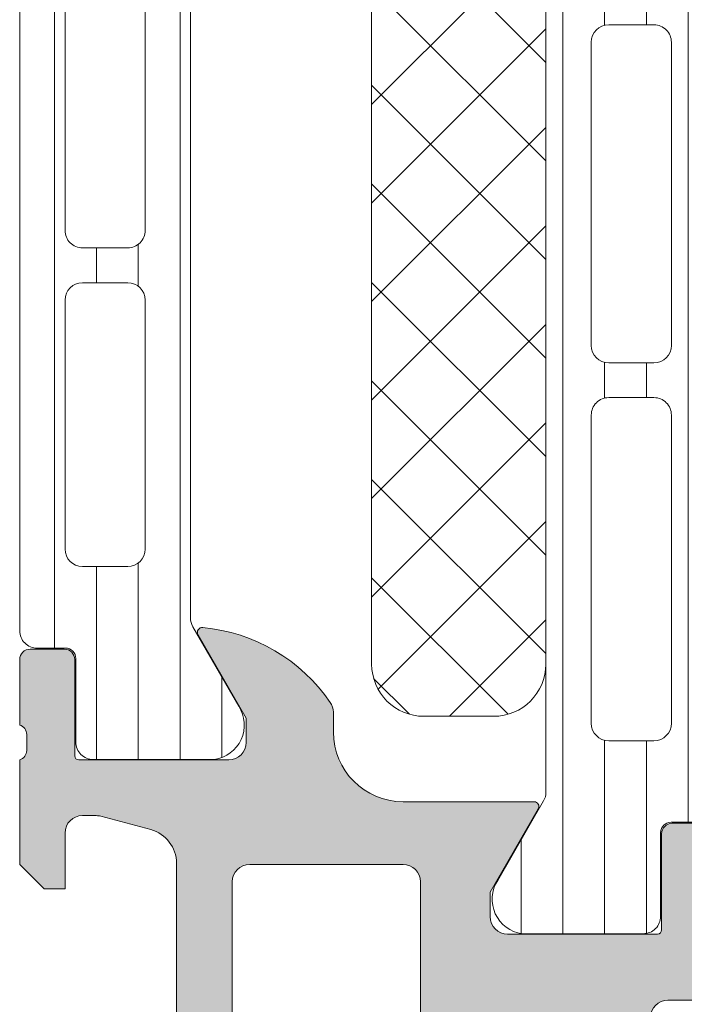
# Model space of a CAD drawing. Header units: millimetres. Extents: x 144573 to 336993, y 74252 to 247042.
# Tile 454 of 656: x 210326 to 210346, y 174638 to 174666. Entities that reach past the tile are written whole.
import ezdxf

# ---------------------------------------------------------------- set-up
doc = ezdxf.new("R2010")
doc.units = ezdxf.units.MM
doc.layers.add('FASÁDA DETAILNÍ', color=255, linetype='Continuous', lineweight=0)
doc.layers.add('NOVA', color=255, linetype='Continuous', lineweight=0)

# ---------------------------------------------------------------- blocks, each defined once
blk = doc.blocks.new('A$C69D17D4D')
at = {"layer": 'FASÁDA DETAILNÍ'}
h = blk.add_hatch(dxfattribs=at)
h.set_pattern_fill('_USER', color=256, scale=1.2, angle=90, style=0, pattern_type=0)
h.set_pattern_definition([(90, (-12818.50012075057, 1273.681939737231), (-1.2, 7.347638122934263e-17), [])])
edge = h.paths.add_edge_path()
edge.add_line((-12813.53310896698, 1277.506049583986), (-12812.21463925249, 1275.222392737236))
edge.add_arc((-12813.05589190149, 1274.681757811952), 0.9999960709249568, -81.81839194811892, 32.72701609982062, ccw=False)
edge.add_line((-12812.91358125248, 1273.69193973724), (-12816.39012275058, 1273.69193973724))
edge.add_arc((-12816.3901253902, 1274.191935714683), 0.4999959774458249, 179.9996975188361, 270.0003024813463, ccw=False)
edge.add_line((-12816.89012136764, 1274.191938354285), (-12816.88978941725, 1276.591936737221))
edge.add_arc((-12817.18978941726, 1276.591936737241), 0.2999999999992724, 359.9999999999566, 450)
edge.add_line((-12817.18978941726, 1276.891936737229), (-12818.00012075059, 1276.891936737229))
edge.add_arc((-12818.00012342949, 1277.391934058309), 0.4999973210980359, 179.9996930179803, 270.0003069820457, ccw=False)
edge.add_line((-12818.50012075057, 1277.391936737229), (-12818.50012075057, 1307.474411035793))
edge.add_arc((-12818.00012342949, 1307.474413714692), 0.4999973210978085, 89.99969301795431, 180.0003069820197, ccw=False)
edge.add_line((-12818.00012075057, 1307.974411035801), (-12817.18978941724, 1307.974411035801))
edge.add_arc((-12817.18978941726, 1308.274411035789), 0.2999999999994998, 270, 360.0000000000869)
edge.add_line((-12816.88978941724, 1308.274411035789), (-12816.89012136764, 1310.674409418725))
edge.add_arc((-12816.3901253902, 1310.674412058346), 0.4999959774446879, 89.9996975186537, 180.0003024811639, ccw=False)
edge.add_line((-12816.3901227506, 1311.174408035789), (-12812.9135812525, 1311.174408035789))
edge.add_arc((-12813.05589190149, 1310.184589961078), 0.9999960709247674, -32.72701609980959, 81.81839194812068, ccw=False)
edge.add_line((-12812.21463925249, 1309.643955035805), (-12813.53310896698, 1307.360298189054))
edge.add_arc((-12813.10009625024, 1307.110298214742), 0.5000000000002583, 150.0000034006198, 179.9999400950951)
edge.add_line((-12813.60009625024, 1307.110298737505), (-12813.60009625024, 1277.756049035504))
edge.add_arc((-12813.10009625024, 1277.756049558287), 0.5000000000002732, 180.0000599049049, 209.9999965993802)
edge = h.paths.add_edge_path(flags=16)
edge.add_line((-12814.90010701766, 1298.082766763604), (-12814.90012227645, 1305.232791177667))
edge.add_arc((-12815.40016583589, 1305.232747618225), 0.500043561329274, 0.004991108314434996, 89.9950088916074)
edge.add_line((-12815.40012227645, 1305.732791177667), (-12816.70013105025, 1305.732791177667))
edge.add_arc((-12816.70010346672, 1305.232778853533), 0.5000123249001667, 90.00316076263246, 179.9985877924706)
edge.add_line((-12817.20011579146, 1305.232791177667), (-12817.20011579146, 1298.082766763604))
edge.add_arc((-12816.70007223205, 1298.082810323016), 0.500043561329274, 180.0049911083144, 269.9950088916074)
edge.add_line((-12816.70011579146, 1297.582766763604), (-12815.40010701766, 1297.582766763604))
edge.add_arc((-12815.4001505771, 1298.082810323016), 0.5000435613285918, 270.0049911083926, 359.9950088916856)
edge = h.paths.add_edge_path(flags=16)
edge.add_line((-12814.90010701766, 1279.732767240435), (-12814.90010701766, 1286.882793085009))
edge.add_arc((-12815.4001505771, 1286.882749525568), 0.500043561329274, 0.004991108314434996, 89.9950088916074)
edge.add_line((-12815.40010701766, 1287.382793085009), (-12816.70011579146, 1287.382793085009))
edge.add_arc((-12816.70007223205, 1286.882749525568), 0.5000435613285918, 90.0049911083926, 179.9950088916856)
edge.add_line((-12817.20011579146, 1286.882793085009), (-12817.20011579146, 1279.732767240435))
edge.add_arc((-12816.70007223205, 1279.732810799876), 0.500043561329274, 180.0049911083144, 269.9950088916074)
edge.add_line((-12816.70011579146, 1279.232767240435), (-12815.40010701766, 1279.232767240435))
edge.add_arc((-12815.4001505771, 1279.732810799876), 0.5000435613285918, 270.0049911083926, 359.9950088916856)
edge = h.paths.add_edge_path(flags=16)
edge.add_line((-12814.90010701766, 1288.882793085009), (-12814.90010701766, 1296.082766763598))
edge.add_arc((-12815.40005624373, 1296.082817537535), 0.4999492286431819, 359.9941811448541, 450.0058188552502)
edge.add_line((-12815.40010701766, 1296.582766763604), (-12816.70011579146, 1296.582766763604))
edge.add_arc((-12816.70016656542, 1296.082817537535), 0.4999492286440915, 89.99418114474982, 180.0058188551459)
edge.add_line((-12817.20011579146, 1296.082766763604), (-12817.20011579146, 1288.882793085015))
edge.add_arc((-12816.70016656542, 1288.882742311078), 0.4999492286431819, 179.9941811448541, 270.0058188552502)
edge.add_line((-12816.70011579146, 1288.382793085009), (-12815.40010701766, 1288.382793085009))
edge.add_arc((-12815.40005624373, 1288.882742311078), 0.4999492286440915, 269.9941811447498, 360.005818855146)
h = blk.add_hatch(dxfattribs=at)
h.set_pattern_fill('LINIE', color=256, scale=1.2, angle=90, style=0)
h.set_pattern_definition([(90, (19.28296211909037, -0.6246130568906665), (-1.2, 7.347638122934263e-17), [])])
edge = h.paths.add_edge_path()
edge.add_arc((-12799.80931041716, 1271.592023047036), 0.2999999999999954, 90.00207529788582, 180.0020752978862, ccw=False)
edge.add_line((-12799.80932128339, 1271.89202304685), (-12798.99898995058, 1271.892051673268))
edge.add_arc((-12798.99900538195, 1272.392048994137), 0.4999973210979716, 270.0017683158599, 360.0023822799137)
edge.add_line((-12798.49900806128, 1272.392069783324), (-12798.49768751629, 1273.233142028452))
edge.add_arc((-12798.29768751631, 1273.233142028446), 0.1999999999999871, 90.00000000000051, 180.0000000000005, ccw=False)
edge.add_line((-12798.29768751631, 1273.433142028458), (-12794.19768751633, 1273.433142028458))
edge.add_arc((-12794.19768751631, 1273.933142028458), 0.5000000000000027, 269.9999999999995, 359.9999999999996)
edge.add_line((-12793.69768751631, 1273.933142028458), (-12793.69768751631, 1274.763891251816))
edge.add_arc((-12794.69768751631, 1274.763891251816), 0.9999999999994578, 360.0000000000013, 434.9999999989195)
edge.add_line((-12794.43886847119, 1275.7298170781), (-12795.19768751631, 1275.933142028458))
edge.add_line((-12795.19768751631, 1275.933142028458), (-12795.19768751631, 1274.933142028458))
edge.add_line((-12795.19768751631, 1274.933142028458), (-12797.4976875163, 1274.933142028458))
edge.add_arc((-12797.49597827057, 1275.937268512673), 1.004127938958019, 180.2340877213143, 269.9024699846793, ccw=False)
edge.add_line((-12798.50009782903, 1275.933166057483), (-12798.50009782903, 1278.933044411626))
edge.add_arc((-12797.49597848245, 1278.929016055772), 1.004127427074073, 450.09751797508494, 539.7701403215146, ccw=False)
edge.add_line((-12797.4976875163, 1279.933142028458), (-12795.19768751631, 1279.933142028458))
edge.add_line((-12795.19768751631, 1279.933142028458), (-12795.19768751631, 1278.933142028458))
edge.add_line((-12795.19768751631, 1278.933142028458), (-12794.43886847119, 1279.136466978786))
edge.add_arc((-12794.69768751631, 1280.102392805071), 1.000000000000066, 285.0000000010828, 359.9999999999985)
edge.add_line((-12793.69768751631, 1280.102392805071), (-12793.69768751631, 1280.933142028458))
edge.add_arc((-12794.19768751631, 1280.933142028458), 0.4999999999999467, 360, 450)
edge.add_line((-12794.19768751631, 1281.433142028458), (-12798.2976875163, 1281.433142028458))
edge.add_arc((-12798.2959589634, 1281.637315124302), 0.2041804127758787, 181.1558689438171, 269.5149389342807, ccw=False)
edge.add_line((-12798.50009782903, 1281.633196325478), (-12798.50012075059, 1307.47456313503))
edge.add_arc((-12799.00011807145, 1307.474547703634), 0.4999973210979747, 360.0017683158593, 450.0023822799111)
edge.add_line((-12799.00013886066, 1307.974545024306), (-12799.81047019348, 1307.974516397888))
edge.add_arc((-12799.81048105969, 1308.27451639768), 0.299999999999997, 180.0020752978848, 270.0020752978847, ccw=False)
edge.add_line((-12800.1104810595, 1308.274505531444), (-12800.11023603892, 1310.67450392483))
edge.add_arc((-12800.61023201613, 1310.674488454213), 0.499995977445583, 360.0017728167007, 450.0023777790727)
edge.add_line((-12800.610252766, 1311.17448443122), (-12804.0867942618, 1311.174357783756))
edge.add_arc((-12803.94444776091, 1310.184544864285), 0.99999607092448, 458.1836833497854, 572.7290913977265)
edge.add_line((-12804.78568082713, 1309.643879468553), (-12803.46712839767, 1307.360270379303))
edge.add_arc((-12803.90013205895, 1307.110254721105), 0.5000000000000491, 360.00213520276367, 390.00207189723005, ccw=False)
edge.add_line((-12803.40013205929, 1307.11027335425), (-12803.39904574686, 1272.756004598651))
edge.add_arc((-12803.89904574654, 1272.755987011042), 0.5000000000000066, 330.0020786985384, 360.0020153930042, ccw=False)
edge.add_line((-12803.46602397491, 1272.506002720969), (-12804.78441097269, 1270.222298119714))
edge.add_arc((-12803.94313874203, 1269.681693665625), 0.9999960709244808, 507.2750591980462, 621.8204672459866)
edge.add_line((-12804.08541353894, 1268.691870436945), (-12800.60887204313, 1268.69199708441))
edge.add_arc((-12800.60888751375, 1269.191993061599), 0.4999959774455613, 270.0017728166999, 360.0023777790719)
edge.add_line((-12800.10889153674, 1269.192013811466), (-12800.10931041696, 1271.592012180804))
edge = h.paths.add_edge_path(flags=16)
edge.add_line((-12800.29958602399, 1295.783135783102), (-12801.5995801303, 1295.783135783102))
edge.add_arc((-12801.59958376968, 1296.283132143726), 0.4999963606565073, 179.9995829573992, 270.0004170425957, ccw=False)
edge.add_line((-12802.09958013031, 1296.283135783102), (-12802.09958013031, 1305.133129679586))
edge.add_arc((-12801.59958376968, 1305.133133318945), 0.4999963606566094, 89.99958295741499, 180.0004170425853, ccw=False)
edge.add_line((-12801.59958013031, 1305.633129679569), (-12800.29958602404, 1305.633129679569))
edge.add_arc((-12800.29956945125, 1305.133129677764), 0.5000000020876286, 360.0000002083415, 450.0018991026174, ccw=False)
edge.add_line((-12799.79956944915, 1305.133129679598), (-12799.79956944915, 1296.283135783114))
edge.add_arc((-12800.29956945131, 1296.283135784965), 0.5000000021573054, 269.99810091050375, 359.99999978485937, ccw=False)
edge = h.paths.add_edge_path(flags=16)
edge.add_arc((-12800.29956944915, 1285.583129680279), 0.4999999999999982, 269.9999999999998, 360.000000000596, ccw=False)
edge.add_line((-12800.29956944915, 1285.083129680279), (-12801.59958013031, 1285.083129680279))
edge.add_arc((-12801.59958013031, 1285.583129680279), 0.4999999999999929, 179.9999999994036, 269.99999999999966, ccw=False)
edge.add_line((-12802.09958013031, 1285.583129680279), (-12802.09958013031, 1294.283135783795))
edge.add_arc((-12801.59958013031, 1294.2831357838), 0.5000000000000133, 450.0000000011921, 539.9999999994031, ccw=False)
edge.add_line((-12801.59958013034, 1294.7831357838), (-12800.29956944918, 1294.7831357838))
edge.add_arc((-12800.29956944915, 1294.2831357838), 0.5000000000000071, 360.00000000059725, 450.0000000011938, ccw=False)
edge.add_line((-12799.79956944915, 1294.2831357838), (-12799.79956944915, 1285.583129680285))
edge = h.paths.add_edge_path(flags=16)
edge.add_arc((-12801.59958376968, 1283.583133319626), 0.4999963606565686, 89.99958295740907, 180.0004170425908, ccw=False)
edge.add_line((-12801.59958013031, 1284.083129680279), (-12800.29958602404, 1284.083129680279))
edge.add_arc((-12800.29956945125, 1283.583129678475), 0.5000000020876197, 360.00000020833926, 450.0018991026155, ccw=False)
edge.add_line((-12799.79956944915, 1283.583129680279), (-12799.79956944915, 1274.733120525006))
edge.add_arc((-12800.29955419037, 1274.733120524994), 0.4999847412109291, 269.99999999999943, 360.00000000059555, ccw=False)
edge.add_line((-12800.29955419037, 1274.233135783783), (-12801.59956487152, 1274.233135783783))
edge.add_arc((-12801.59956487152, 1274.733151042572), 0.5000152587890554, 179.9999999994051, 270.0000000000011, ccw=False)
edge.add_line((-12802.09958013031, 1274.733151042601), (-12802.09958013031, 1283.583129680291))
h = blk.add_hatch(dxfattribs=at)
h.set_pattern_fill('NETZ', color=256, scale=2, angle=-45.00000000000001, style=0)
h.set_pattern_definition([(315, (-12803.40085554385, 1289.933016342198), (1.414213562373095, 1.414213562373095), []), (44.99999999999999, (-12803.40085554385, 1289.933016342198), (-1.414213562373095, 1.414213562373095), [])])
h.paths.add_polyline_path([(-12808.40085554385, 1276.433016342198, 0.4142135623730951), (-12806.90085554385, 1274.933016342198), (-12804.90085554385, 1274.933016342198, 0.4142135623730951), (-12803.40085554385, 1276.433016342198), (-12803.40085554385, 1303.433016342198, 0.4142135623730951), (-12804.90085554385, 1304.933016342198), (-12806.90085554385, 1304.933016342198, 0.4142135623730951), (-12808.40085554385, 1303.433016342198)])
h = blk.add_hatch(color=256, dxfattribs=at)
edge = h.paths.add_edge_path()
edge.add_arc((-12753.5001882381, 1256.682007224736), 0.5000674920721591, 270.007732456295, 359.9922675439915)
edge.add_line((-12753.00012075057, 1256.681939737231), (-12753.00012075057, 1260.68193973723))
edge.add_arc((-12753.5001882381, 1260.681872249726), 0.5000674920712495, 0.007732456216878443, 89.99226754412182)
edge.add_line((-12753.5001207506, 1261.181939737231), (-12754.80016957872, 1261.181939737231))
edge.add_arc((-12754.80013267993, 1260.681902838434), 0.5000369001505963, 90.00422797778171, 179.9957720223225)
edge.add_line((-12755.3001695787, 1260.681939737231), (-12755.3001695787, 1260.181939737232))
edge.add_line((-12755.3001695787, 1260.181939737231), (-12754.3001695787, 1260.181939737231))
edge.add_line((-12754.3001695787, 1260.181939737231), (-12754.3001695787, 1258.681939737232))
edge.add_arc((-12755.30013260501, 1258.68190276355), 0.9999630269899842, -90.00211851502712, 0.002118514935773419, ccw=False)
edge.add_line((-12755.30016957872, 1257.681939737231), (-12759.30016957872, 1257.681939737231))
edge.add_arc((-12759.30009270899, 1258.682016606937), 1.00007687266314, 180.0044039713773, 269.9955960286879, ccw=False)
edge.add_line((-12760.3001695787, 1258.681939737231), (-12760.3001695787, 1260.181939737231))
edge.add_line((-12760.3001695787, 1260.181939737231), (-12759.3001695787, 1260.181939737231))
edge.add_line((-12759.3001695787, 1260.181939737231), (-12759.3001695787, 1260.681939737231))
edge.add_arc((-12759.8001121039, 1260.681997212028), 0.499942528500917, 359.9934131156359, 450.0065868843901)
edge.add_line((-12759.8001695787, 1261.181939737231), (-12762.60015737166, 1261.181939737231))
edge.add_arc((-12762.60015737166, 1260.681939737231), 0.5000000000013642, 90, 179.9999999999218)
edge.add_line((-12763.10015737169, 1260.681939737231), (-12763.10015737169, 1260.481939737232))
edge.add_arc((-12762.60015737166, 1260.481939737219), 0.5, 180, 270)
edge.add_line((-12762.60015737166, 1259.981939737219), (-12762.10015737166, 1259.981939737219))
edge.add_arc((-12762.10019247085, 1259.481904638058), 0.5000351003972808, 0.0040217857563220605, 89.99597821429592, ccw=False)
edge.add_line((-12761.60015737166, 1259.481939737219), (-12761.60015737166, 1258.681936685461))
edge.add_arc((-12762.10017393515, 1258.681953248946), 0.5000165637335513, 270.00189796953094, 359.99810203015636, ccw=False)
edge.add_line((-12762.10015737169, 1258.181936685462), (-12793.40015126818, 1258.181936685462))
edge.add_line((-12793.40015126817, 1258.181936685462), (-12799.43860888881, 1258.614333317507))
edge.add_arc((-12799.40015282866, 1259.613553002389), 0.9999594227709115, 180.0000000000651, 267.7959971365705, ccw=False)
edge.add_line((-12800.40011225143, 1259.613553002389), (-12800.40011225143, 1266.282005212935))
edge.add_arc((-12799.90011225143, 1266.282005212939), 0.5, 90, 180.0000000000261, ccw=False)
edge.add_line((-12799.90011225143, 1266.782005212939), (-12799.00011225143, 1266.782005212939))
edge.add_arc((-12799.00011225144, 1267.282005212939), 0.5000000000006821, 269.9999999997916, 359.9999999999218)
edge.add_line((-12798.50011225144, 1267.282005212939), (-12798.50011225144, 1268.682006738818))
edge.add_arc((-12798.4212758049, 1268.949527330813), 0.2788950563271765, 178.8354106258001, 253.5801235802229, ccw=False)
edge.add_line((-12798.70011325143, 1268.955195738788), (-12798.70011325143, 1269.408789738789))
edge.add_arc((-12798.4212451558, 1269.414450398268), 0.2789255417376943, 106.42459455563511, 181.1628700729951, ccw=False)
edge.add_line((-12798.50011225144, 1269.681993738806), (-12798.50011225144, 1271.562004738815))
edge.add_arc((-12798.80011225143, 1271.562004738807), 0.2999999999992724, 359.9999999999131, 450)
edge.add_line((-12798.80011225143, 1271.862004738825), (-12799.78008657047, 1271.862004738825))
edge.add_arc((-12799.78008657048, 1271.562004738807), 0.3000000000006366, 90, 179.9999999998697)
edge.add_line((-12800.08008657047, 1271.562004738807), (-12800.08008657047, 1268.802006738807))
edge.add_arc((-12800.20008657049, 1268.802006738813), 0.1199999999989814, -90, 3.257127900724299e-10, ccw=False)
edge.add_line((-12800.20008657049, 1268.682006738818), (-12804.50011225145, 1268.682006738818))
edge.add_arc((-12804.50011225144, 1269.182006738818), 0.5, 180, 270, ccw=False)
edge.add_line((-12805.00011225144, 1269.182006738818), (-12805.00011225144, 1269.882006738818))
edge.add_line((-12805.00011225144, 1269.882006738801), (-12803.61861679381, 1272.274827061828))
edge.add_arc((-12803.73823203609, 1272.343886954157), 0.1381197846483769, 330.000000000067, 450)
edge.add_line((-12803.73823203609, 1272.482006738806), (-12807.50011225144, 1272.482006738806))
edge.add_arc((-12807.50011225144, 1274.482006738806), 1.999999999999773, 180.0000000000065, 270, ccw=False)
edge.add_line((-12809.50011225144, 1274.482006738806), (-12809.50011225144, 1275.050002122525))
edge.add_arc((-12810.00011225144, 1275.050002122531), 0.500000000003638, 2.34495935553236e-10, 34.4790717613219)
edge.add_arc((-12813.70961085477, 1272.502528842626), 4.999999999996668, 34.47907176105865, 84.65077199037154)
edge.add_arc((-12813.26199246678, 1277.343880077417), 0.1381197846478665, 82.29756250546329, 209.999999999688)
edge.add_line((-12813.38160770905, 1277.274820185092), (-12812.00011225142, 1274.881999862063))
edge.add_line((-12812.00011225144, 1274.88199986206), (-12812.00011225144, 1274.181999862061))
edge.add_arc((-12812.50011225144, 1274.181999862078), 0.5, -90, 0, ccw=False)
edge.add_line((-12812.50011225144, 1273.681999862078), (-12816.8001379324, 1273.681999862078))
edge.add_arc((-12816.80013793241, 1273.801999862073), 0.1199999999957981, 179.9999999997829, 270, ccw=False)
edge.add_line((-12816.92013793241, 1273.801999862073), (-12816.92013793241, 1276.561997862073))
edge.add_arc((-12817.2201379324, 1276.561997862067), 0.3000000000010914, 1.302755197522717e-10, 90)
edge.add_line((-12817.2201379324, 1276.861997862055), (-12818.20011225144, 1276.861997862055))
edge.add_arc((-12818.20011225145, 1276.561997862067), 0.2999999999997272, 90, 180.0000000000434)
edge.add_line((-12818.50011225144, 1276.561997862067), (-12818.50011225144, 1274.681986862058))
edge.add_arc((-12818.57897934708, 1274.414443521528), 0.2789255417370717, -1.1628700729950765, 73.57540544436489, ccw=False)
edge.add_line((-12818.30011125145, 1274.408782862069), (-12818.30011125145, 1273.955188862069))
edge.add_arc((-12818.57894869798, 1273.949520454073), 0.2788950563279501, -73.5801235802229, 1.1645893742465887, ccw=False)
edge.add_line((-12818.50011225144, 1273.681999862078), (-12818.50011225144, 1270.681941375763))
edge.add_line((-12818.50011225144, 1270.681941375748), (-12817.800039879, 1269.981838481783))
edge.add_line((-12817.80003987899, 1269.981838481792), (-12817.20003377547, 1269.981838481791))
edge.add_line((-12817.20003377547, 1269.981838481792), (-12817.20003377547, 1271.581844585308))
edge.add_arc((-12816.70002432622, 1271.581835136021), 0.5000094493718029, 90.00108278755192, 179.998917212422, ccw=False)
edge.add_line((-12816.70003377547, 1272.081844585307), (-12816.30460569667, 1272.081844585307))
edge.add_arc((-12816.3046056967, 1271.581844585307), 0.4999999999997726, 75.0000000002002, 90.00000000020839, ccw=False)
edge.add_line((-12816.17519617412, 1272.064807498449), (-12814.74130941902, 1271.680598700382))
edge.add_arc((-12815.00012846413, 1270.714672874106), 1.000000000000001, -2.609112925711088e-11, 75.00000000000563, ccw=False)
edge.add_line((-12814.00012846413, 1270.714672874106), (-12814.00012846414, 1264.981850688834))
edge.add_line((-12814.00012846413, 1264.981850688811), (-12817.20003377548, 1264.981850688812))
edge.add_line((-12817.20003377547, 1264.981850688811), (-12817.20003377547, 1265.78183848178))
edge.add_line((-12817.20003377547, 1265.78183848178), (-12817.80003987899, 1265.781838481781))
edge.add_line((-12817.80003987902, 1265.78183848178), (-12818.50002156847, 1264.569405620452))
edge.add_line((-12818.50002156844, 1264.569405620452), (-12818.50002156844, 1263.48185068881))
edge.add_line((-12818.50002156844, 1263.481850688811), (-12803.50011225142, 1263.481850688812))
edge.add_arc((-12803.50011225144, 1262.981850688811), 0.5000000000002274, 0, 90, ccw=False)
edge.add_line((-12803.00011225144, 1262.981850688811), (-12803.00011225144, 1257.181939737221))
edge.add_arc((-12802.00011225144, 1257.181939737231), 1, 179.999999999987, 270)
edge.add_line((-12802.00011225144, 1256.181939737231), (-12753.50012075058, 1256.181939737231))
edge = h.paths.add_edge_path(flags=16)
edge.add_line((-12812.40012846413, 1265.78183848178), (-12812.40012846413, 1270.18183848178))
edge.add_arc((-12811.90012846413, 1270.181838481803), 0.5, 90, 180, ccw=False)
edge.add_line((-12811.90012846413, 1270.681838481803), (-12807.50012846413, 1270.681838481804))
edge.add_arc((-12807.50012846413, 1270.181838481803), 0.5, 0, 90, ccw=False)
edge.add_line((-12807.00012846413, 1270.181838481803), (-12807.00012846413, 1265.781838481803))
edge.add_arc((-12807.50012846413, 1265.78183848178), 0.5, -90, 0, ccw=False)
edge.add_line((-12807.50012846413, 1265.28183848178), (-12811.90012846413, 1265.28183848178))
edge.add_arc((-12811.90012846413, 1265.78183848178), 0.5, 180, 270, ccw=False)
for p, q in [((-12803.40013205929, 1307.11027335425), (-12803.39904574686, 1272.756004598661)), ((-12801.59958013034, 1294.7831357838), (-12800.29956944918, 1294.7831357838)), ((-12802.09958013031, 1285.583129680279), (-12802.09958013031, 1294.2831357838)), ((-12799.79956944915, 1294.2831357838), (-12799.79956944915, 1285.583129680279)), ((-12800.29956944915, 1285.083129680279), (-12801.59958013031, 1285.083129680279)), ((-12801.59958013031, 1284.083129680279), (-12800.29958602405, 1284.083129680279)), ((-12802.09958013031, 1274.733151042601), (-12802.09958013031, 1283.583129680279)), ((-12799.79956944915, 1283.583129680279), (-12799.79956944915, 1274.733120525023)), ((-12800.29955419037, 1274.233135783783), (-12801.59956487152, 1274.233135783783)), ((-12803.46602397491, 1272.506002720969), (-12804.7844109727, 1270.222298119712)), ((-12799.80932128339, 1271.89202304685), (-12798.99898995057, 1271.892051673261)), ((-12800.10889153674, 1269.192013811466), (-12800.10931041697, 1271.592012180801)), ((-12804.08541353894, 1268.691870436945), (-12800.60887204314, 1268.691997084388))]:
    blk.add_line(p, q, dxfattribs=at)
for points in [[(-12813.53310896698, 1277.506049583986), (-12812.21463925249, 1275.222392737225, -0.5460410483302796), (-12812.91358125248, 1273.69193973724), (-12816.3901227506, 1273.69193973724, -0.414216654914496), (-12816.89012136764, 1274.191938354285), (-12816.88978941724, 1276.591936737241, 0.414213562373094), (-12817.18978941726, 1276.891936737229), (-12818.00012075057, 1276.891936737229, -0.414216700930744), (-12818.50012075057, 1277.391936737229), (-12818.50012075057, 1307.474411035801, -0.414216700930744), (-12818.00012075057, 1307.974411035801), (-12817.18978941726, 1307.974411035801, 0.414213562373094), (-12816.88978941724, 1308.274411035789), (-12816.89012136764, 1310.674409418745, -0.4142166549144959), (-12816.3901227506, 1311.174408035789), (-12812.91358125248, 1311.174408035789, -0.5460410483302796), (-12812.21463925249, 1309.643955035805), (-12813.53310896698, 1307.360298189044, 0.1316522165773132), (-12813.60009625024, 1307.110298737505), (-12813.60009625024, 1277.756049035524, 0.1316522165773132)], [(-12803.40085554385, 1303.433016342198), (-12803.40085554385, 1276.433016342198, -0.414213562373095), (-12804.90085554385, 1274.933016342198), (-12806.90085554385, 1274.933016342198, -0.414213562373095), (-12808.40085554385, 1276.433016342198), (-12808.40085554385, 1303.433016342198, -0.414213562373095), (-12806.90085554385, 1304.933016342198), (-12804.90085554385, 1304.933016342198, -0.414213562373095)], [(-12814.90010701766, 1288.882793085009), (-12814.90010701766, 1296.082766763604, 0.4142730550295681), (-12815.40010701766, 1296.582766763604), (-12816.70011579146, 1296.582766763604, 0.4142730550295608), (-12817.20011579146, 1296.082766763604), (-12817.20011579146, 1288.882793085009, 0.4142730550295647), (-12816.70011579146, 1288.382793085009), (-12815.40010701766, 1288.382793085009, 0.414273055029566)], [(-12814.90010701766, 1279.732767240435), (-12814.90010701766, 1286.882793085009, 0.414162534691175), (-12815.40010701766, 1287.382793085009), (-12816.70011579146, 1287.382793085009, 0.4141625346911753), (-12817.20011579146, 1286.882793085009), (-12817.20011579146, 1279.732767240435, 0.4141625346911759), (-12816.70011579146, 1279.232767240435), (-12815.40010701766, 1279.232767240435, 0.4141625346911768)], [(-12812.40012846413, 1265.78183848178), (-12812.40012846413, 1270.181838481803, -0.4142135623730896), (-12811.90012846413, 1270.681838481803), (-12807.50012846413, 1270.681838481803, -0.4142135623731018), (-12807.00012846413, 1270.181838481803), (-12807.00012846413, 1265.78183848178, -0.4142135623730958), (-12807.50012846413, 1265.28183848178), (-12811.90012846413, 1265.28183848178, -0.4142135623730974)]]:
    blk.add_lwpolyline(points, format="xyb", close=True, dxfattribs=at)
for points in [[(-12800.40011225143, 1266.282005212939, -0.4142135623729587), (-12799.90011225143, 1266.782005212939), (-12799.00011225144, 1266.782005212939, 0.4142135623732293)], [(-12798.80011225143, 1271.862004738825), (-12799.78008657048, 1271.862004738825, 0.414213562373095), (-12800.08008657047, 1271.562004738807), (-12800.08008657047, 1268.802006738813, -0.414213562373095), (-12800.20008657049, 1268.682006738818), (-12804.50011225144, 1268.682006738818, -0.414213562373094), (-12805.00011225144, 1269.182006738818), (-12805.00011225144, 1269.882006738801), (-12803.61861679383, 1272.274827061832, 0.5773502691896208), (-12803.73823203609, 1272.482006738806), (-12807.50011225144, 1272.482006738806, -0.4142135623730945), (-12809.50011225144, 1274.482006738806), (-12809.50011225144, 1275.050002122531, 0.1515887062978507), (-12809.58794573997, 1275.33305470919, 0.2224807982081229), (-12813.24348050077, 1277.480753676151, 0.6230654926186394), (-12813.38160770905, 1277.274820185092), (-12812.00011225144, 1274.88199986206), (-12812.00011225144, 1274.181999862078, -0.414213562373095), (-12812.50011225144, 1273.681999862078), (-12816.80013793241, 1273.681999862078, -0.414213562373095), (-12816.92013793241, 1273.801999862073), (-12816.92013793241, 1276.561997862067, 0.414213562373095), (-12817.2201379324, 1276.861997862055), (-12818.20011225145, 1276.861997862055, 0.414213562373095), (-12818.50011225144, 1276.561997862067), (-12818.50011225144, 1274.681986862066, -0.3381811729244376), (-12818.30011125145, 1274.408782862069), (-12818.30011125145, 1273.955188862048, -0.338212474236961), (-12818.50011225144, 1273.681999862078), (-12818.50011225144, 1270.681941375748), (-12817.80003987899, 1269.981838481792), (-12817.20003377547, 1269.981838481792), (-12817.20003377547, 1271.581844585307, -0.4142024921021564), (-12816.70003377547, 1272.081844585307), (-12816.3046056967, 1272.081844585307, -0.06554346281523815), (-12816.17519617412, 1272.064807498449), (-12814.74130941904, 1271.68059870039, -0.339454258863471), (-12814.00012846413, 1270.714672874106), (-12814.00012846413, 1264.981850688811)]]:
    blk.add_lwpolyline(points, format="xyb", dxfattribs=at)
for centre, radius, start, end in [((-12801.59958013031, 1294.2831357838), 0.5000000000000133, 90.00000000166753, 180), ((-12800.29956944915, 1294.2831357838), 0.5000000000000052, 0, 90.00000000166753), ((-12801.59958013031, 1285.583129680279), 0.4999999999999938, 180, 270), ((-12800.29956944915, 1285.583129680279), 0.4999999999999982, 270, 0), ((-12801.59958376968, 1283.583133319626), 0.4999963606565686, 89.99958295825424, 180.0004170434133), ((-12800.29956945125, 1283.583129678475), 0.5000000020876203, 2.08440831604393e-07, 90.00189910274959), ((-12801.59956487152, 1274.733151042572), 0.500015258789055, 180, 270), ((-12800.29955419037, 1274.733120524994), 0.4999847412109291, 270, 0), ((-12803.89904574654, 1272.755987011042), 0.5000000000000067, 330.0020786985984, 0.002015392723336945), ((-12799.80931041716, 1271.592023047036), 0.2999999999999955, 90.00207529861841, 180.0020752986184), ((-12803.94313874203, 1269.681693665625), 0.999996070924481, 147.2750591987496, 261.820467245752), ((-12800.60888751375, 1269.191993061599), 0.4999959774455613, 270.0017728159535, 0.002377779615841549)]:
    blk.add_arc(centre, radius, start, end, dxfattribs=at)

msp = doc.modelspace()

# ---------------------------------------------------------------- block references
at = {"layer": 'NOVA', "ltscale": 300}
msp.add_blockref('A$C69D17D4D', (223144.9987451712, 173371.2585875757), dxfattribs=at)

doc.saveas('drawing.dxf')
